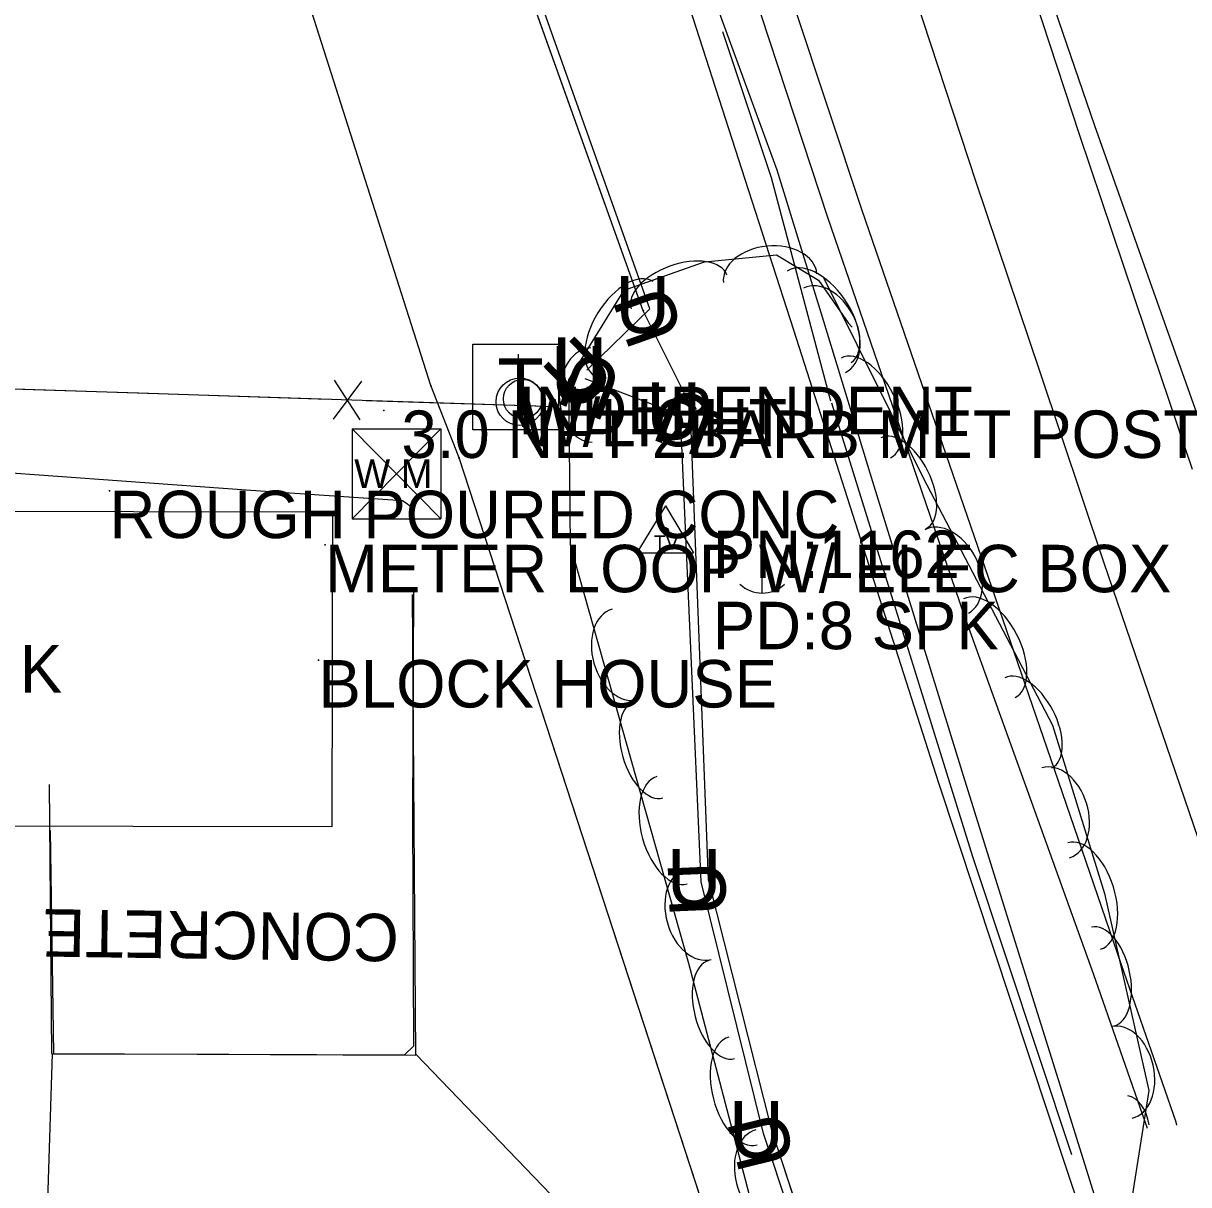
# Model space of a CAD drawing. Extents: x 954793 to 988390, y 1867850 to 1924428.
# Drawn here: x 960865.1 to 960987.9, y 1907972.7 to 1908095 of the extents above; entities that cross this region are included whole.
import ezdxf

# ---------------------------------------------------------------- set-up
doc = ezdxf.new("R2010")
doc.units = 0
for name, color, linetype in [('Default', 7, 'Continuous'), ('S_BUILDING', 7, 'Continuous'), ('S_BUILDING_ANNOT', 7, 'Continuous'), ('S_DITCHLINE', 7, 'Continuous'), ('S_DRIVEWAY', 7, 'Continuous'), ('S_DRIVEWAY_ANNOT', 7, 'Continuous'), ('S_EDGE_CONCRETE', 7, 'Continuous'), ('S_EDGE_PAVEMENT', 7, 'Continuous'), ('S_FENCE', 7, 'Continuous'), ('S_FIBER_OPTIC_CABLE', 7, 'Continuous'), ('S_MISC_STRUCTURES_ANNOT', 7, 'Continuous'), ('S_MSC_PT_SYM', 7, 'Continuous'), ('S_PAVEMENT_CROWN', 7, 'Continuous'), ('S_SECONDARY_CTL', 7, 'Continuous'), ('S_SECONDARY_CTL_ANNOT', 7, 'Continuous'), ('S_SHOULDER', 7, 'Continuous'), ('S_STREAM', 7, 'Continuous'), ('S_SURVEY_TEXT_ANNOT', 7, 'Continuous'), ('S_TELEPHONE_UTILITIES', 7, 'Continuous'), ('S_TELEPHONE_UTILITIES_ANNOT', 7, 'Continuous'), ('S_TREE', 7, 'Continuous'), ('S_UNDERGROUND_CABLE', 7, 'Continuous'), ('S_UTILITY_POLE', 7, 'Continuous'), ('S_UTILITY_POLE_ANNOT', 7, 'Continuous'), ('S_UTL_PT_SYM', 7, 'Continuous'), ('S_WATER_UTILITIES', 7, 'Continuous')]:
    doc.layers.add(name, color=color, linetype=linetype)

msp = doc.modelspace()

# ---------------------------------------------------------------- linework, layer by layer
at = {"layer": 'S_BUILDING'}
msp.add_lwpolyline([(960897.61, 1908010.37), (960834.65, 1908010.49), (960834.72, 1908043.66), (960897.68, 1908043.54)], close=True, dxfattribs=at)
at = {"layer": 'S_DITCHLINE'}
for points in [[(960986, 1907945.88), (960980.54, 1907963.35), (960975.09, 1907980.81), (960969.63, 1907998.28), (960964.17, 1908015.74), (960959.26, 1908031.69), (960954.35, 1908047.64), (960949.44, 1908063.59), (960944.53, 1908079.54), (960936.41, 1908101.72), (960928.3, 1908123.89), (960923.31, 1908137.81), (960918.33, 1908151.73)], [(960984.61, 1907945.45), (960978.85, 1907962.83), (960973.1, 1907980.22), (960967.34, 1907997.6), (960961.58, 1908014.98), (960956.48, 1908030.88), (960951.38, 1908046.78), (960946.28, 1908062.68), (960941.18, 1908078.58), (960933.98, 1908100.93), (960926.77, 1908123.29), (960921.77, 1908137.31), (960916.77, 1908151.33)]]:
    msp.add_lwpolyline(points, dxfattribs=at)
at = {"layer": 'S_DRIVEWAY'}
for points in [[(960867.83, 1908014.82), (960868.08, 1907986.48), (960906.48, 1907986.31), (960906.11, 1908034.85)], [(960868.16, 1907986.44), (960867.02, 1907951.11), (960902.33, 1907942.86), (960948.57, 1907928.41), (960971.21, 1907923.92), (960980.01, 1907923.8), (961002.4, 1907924.38)], [(960982.53, 1907942.88), (960959.13, 1907944.48), (960944.71, 1907946.67), (960906.46, 1907986.41)]]:
    msp.add_lwpolyline(points, dxfattribs=at)
at = {"layer": 'S_EDGE_CONCRETE'}
for points in [[(960906.28, 1908042.27), (960906.29, 1908043.88), (960905.07, 1908044.72), (960889.08, 1908045.81), (960875.5, 1908046.78), (960861.91, 1908047.76)], [(960867.94, 1908010), (960868.3, 1907986.46), (960886.78, 1907986.41), (960905.27, 1907986.36), (960906.27, 1907987.31), (960906.15, 1908011.48), (960906.22, 1908027.68), (960906.25, 1908035.08)]]:
    msp.add_lwpolyline(points, dxfattribs=at)
at = {"layer": 'S_EDGE_PAVEMENT'}
for points in [[(960986.66, 1907978.95), (960986.56, 1907979.25), (960980.82, 1907995.83), (960974.18, 1908015.17), (960967.54, 1908034.51), (960960.52, 1908054.9), (960953.51, 1908075.3), (960946.38, 1908096.75), (960939.25, 1908118.2), (960933.58, 1908135.78), (960927.91, 1908153.35), (960920.41, 1908176.76), (960913.96, 1908196.88)], [(960988.31, 1908048), (960983.36, 1908062.66), (960976.4, 1908083.29), (960969.35, 1908104.71), (960962.29, 1908126.13), (960956.19, 1908144.98), (960950.73, 1908161.82)]]:
    msp.add_lwpolyline(points, dxfattribs=at)
at = {"layer": 'S_FENCE'}
for p, q in [((960900.75, 1908057.32), (960897.75, 1908053.32)), ((960900.62, 1908053.23), (960897.89, 1908057.42))]:
    msp.add_line(p, q, dxfattribs=at)
for points in [[(960921.24, 1908054.6), (960757.64, 1908059.94)], [(960877.26, 1908056.04), (960857.27, 1908056.69)], [(960897.25, 1908055.39), (960877.26, 1908056.04)], [(960921.24, 1908054.6), (960901.25, 1908055.26)]]:
    msp.add_lwpolyline(points, dxfattribs=at)
at = {"layer": 'S_FIBER_OPTIC_CABLE'}
for p, q in [((960930.43, 1908064.73), (960909.05, 1908124.58)), ((960935.36, 1908054.81), (960930.43, 1908064.73)), ((960937.29, 1908004.83), (960935.36, 1908054.81)), ((960943.98, 1907978.41), (960937.29, 1908004.83)), ((960969.61, 1907900.06), (960943.98, 1907978.41))]:
    msp.add_line(p, q, dxfattribs=at)
msp.add_lwpolyline([(961081.83, 1907606.88), (961053.28, 1907681.02), (961044.49, 1907703.08), (961020.93, 1907758.22), (961005.92, 1907782.73), (960987.1, 1907843.87), (960969.61, 1907900.06), (960943.98, 1907978.41), (960937.29, 1908004.83), (960935.36, 1908054.81), (960930.43, 1908064.73), (960909.05, 1908124.58), (960891.98, 1908180.4), (960869.82, 1908251.7), (960854.87, 1908288.42), (960823.74, 1908306.68), (960802.22, 1908384.11)], dxfattribs=at)
msp.add_lwpolyline([(961081.83, 1907606.88), (961053.28, 1907681.02), (961044.49, 1907703.08), (961020.93, 1907758.22), (961005.92, 1907782.73), (960987.1, 1907843.87), (960969.61, 1907900.06), (960943.98, 1907978.41), (960937.29, 1908004.83), (960935.36, 1908054.81), (960930.43, 1908064.73), (960909.05, 1908124.58), (960891.98, 1908180.4), (960869.82, 1908251.7), (960854.87, 1908288.42), (960823.74, 1908306.68), (960802.22, 1908384.11)], dxfattribs=at)
at = {"layer": 'S_MSC_PT_SYM'}
for points in [[(960903.1, 1908054.23), (960903.1, 1908054.28), (960903.1, 1908054.23), (960903.05, 1908054.23), (960903.1, 1908054.23), (960903.1, 1908054.18), (960903.1, 1908054.23), (960903.15, 1908054.23)], [(960903.1, 1908054.23), (960903.1, 1908054.28), (960903.1, 1908054.23), (960903.05, 1908054.23), (960903.1, 1908054.23), (960903.1, 1908054.18), (960903.1, 1908054.23), (960903.15, 1908054.23)], [(960874.2, 1908045.78), (960874.2, 1908045.83), (960874.2, 1908045.78), (960874.15, 1908045.78), (960874.2, 1908045.78), (960874.2, 1908045.73), (960874.2, 1908045.78), (960874.25, 1908045.78)], [(960874.2, 1908045.78), (960874.2, 1908045.83), (960874.2, 1908045.78), (960874.15, 1908045.78), (960874.2, 1908045.78), (960874.2, 1908045.73), (960874.2, 1908045.78), (960874.25, 1908045.78)], [(960896.91, 1908040.08), (960896.91, 1908040.13), (960896.91, 1908040.08), (960896.86, 1908040.08), (960896.91, 1908040.08), (960896.91, 1908040.03), (960896.91, 1908040.08), (960896.96, 1908040.08)], [(960896.91, 1908040.08), (960896.91, 1908040.13), (960896.91, 1908040.08), (960896.86, 1908040.08), (960896.91, 1908040.08), (960896.91, 1908040.03), (960896.91, 1908040.08), (960896.96, 1908040.08)], [(960896.22, 1908027.94), (960896.22, 1908027.99), (960896.22, 1908027.94), (960896.17, 1908027.94), (960896.22, 1908027.94), (960896.22, 1908027.89), (960896.22, 1908027.94), (960896.27, 1908027.94)], [(960896.22, 1908027.94), (960896.22, 1908027.99), (960896.22, 1908027.94), (960896.17, 1908027.94), (960896.22, 1908027.94), (960896.22, 1908027.89), (960896.22, 1908027.94), (960896.27, 1908027.94)]]:
    msp.add_lwpolyline(points, close=True, dxfattribs=at)
for points in [[(960903.1, 1908054.23), (960903.1, 1908054.28), (960903.1, 1908054.23), (960903.05, 1908054.23), (960903.1, 1908054.23), (960903.1, 1908054.18), (960903.1, 1908054.23), (960903.15, 1908054.23)], [(960874.2, 1908045.78), (960874.2, 1908045.83), (960874.2, 1908045.78), (960874.15, 1908045.78), (960874.2, 1908045.78), (960874.2, 1908045.73), (960874.2, 1908045.78), (960874.25, 1908045.78)], [(960896.91, 1908040.08), (960896.91, 1908040.13), (960896.91, 1908040.08), (960896.86, 1908040.08), (960896.91, 1908040.08), (960896.91, 1908040.03), (960896.91, 1908040.08), (960896.96, 1908040.08)], [(960896.22, 1908027.94), (960896.22, 1908027.99), (960896.22, 1908027.94), (960896.17, 1908027.94), (960896.22, 1908027.94), (960896.22, 1908027.89), (960896.22, 1908027.94), (960896.27, 1908027.94)]]:
    msp.add_lwpolyline(points, dxfattribs=at)
at = {"layer": 'S_PAVEMENT_CROWN'}
msp.add_lwpolyline([(961110.09, 1907660.76), (961102.93, 1907681.67), (961095.04, 1907704.26), (961087.14, 1907726.85), (961080.28, 1907746.59), (961073.41, 1907766.32), (961066.26, 1907787.67), (961059.1, 1907809.02), (961052.49, 1907827.52), (961045.88, 1907846.02), (961038.87, 1907866.42), (961031.86, 1907886.81), (961025.07, 1907906.18), (961018.28, 1907925.55), (961011, 1907946.17), (961003.73, 1907966.78), (960997.97, 1907983.11), (960992.22, 1907999.43), (960985.59, 1908018.85), (960978.97, 1908038.26), (960972.25, 1908058.26), (960965.52, 1908078.27), (960958.29, 1908100.22)], dxfattribs=at)
at = {"layer": 'S_SECONDARY_CTL'}
for p, q in [((960932.77, 1908044.19), (960929.76, 1908039.24)), ((960932.77, 1908044.19), (960935.72, 1908039.24)), ((960929.76, 1908039.24), (960935.72, 1908039.24))]:
    msp.add_line(p, q, dxfattribs=at)
for radius in [0.311, 0.183, 0.103]:
    msp.add_circle((960932.77, 1908041.58), radius, dxfattribs=at)
at = {"layer": 'S_SHOULDER'}
for points in [[(960983.57, 1907978.58), (960977.87, 1907994.88), (960971.06, 1908013.8), (960964.24, 1908032.71), (960957.06, 1908053.64), (960949.88, 1908074.57), (960942.9, 1908095.81), (960935.92, 1908117.05), (960930.01, 1908134.42), (960924.09, 1908151.8), (960922.74, 1908153.17), (960919.33, 1908154.46), (960913.37, 1908175.02), (960914.24, 1908176.79), (960915.47, 1908178.2), (960910.95, 1908193.34)], [(960990.81, 1908048.13), (960985.38, 1908063.42), (960978, 1908084.23), (960970.85, 1908105.16)]]:
    msp.add_lwpolyline(points, dxfattribs=at)
at = {"layer": 'S_STREAM'}
for points in [[(960950.18, 1908055.23), (960943.94, 1908078.74), (960938.81, 1908094.11)], [(960950.28, 1908055.04), (960965.11, 1908007.24), (960975.54, 1907975.85)]]:
    msp.add_lwpolyline(points, dxfattribs=at)
at = {"layer": 'S_TELEPHONE_UTILITIES'}
msp.add_lwpolyline([(960912.49, 1908052.21), (960912.49, 1908061.21), (960921.49, 1908061.21), (960921.49, 1908052.21)], close=True, dxfattribs=at)
at = {"layer": 'S_TREE'}
msp.add_lwpolyline([(960949.46, 1908068.18), (960959.91, 1908047.15), (960973.53, 1908021.07), (960979.02, 1908003.33), (960983.71, 1907982.61), (960981, 1907965.45), (960975.79, 1907950.94), (960964.41, 1907946.17), (960951.08, 1907952.39), (960942.35, 1907968.76), (960935.24, 1907995.96), (960928.21, 1908020.79), (960922.77, 1908040.03), (960922.58, 1908057.45), (960928.42, 1908066.91), (960936.87, 1908069.9), (960944.48, 1908070.63), (960948.88, 1908067.95), (960952.03, 1908063.45), (960952.44, 1908063.02)], dxfattribs=at)
for centre, major_axis, ratio, start_param in [((960943.8, 1908068.17), (-4.93, -0.47), 0.685311, 3.141593), ((960934.21, 1908066.71), (-5.04, -1.78), 0.540699, 3.141593), ((960948.98, 1908064.11), (-3.37, 4.81), 0.55008, 3.141593), ((960928.4, 1908062.84), (-3.08, -4.99), 0.55008, 3.141593), ((960949.53, 1908062.68), (-2.2, 4.44), 0.685311, 3.141593), ((960924.98, 1908055.86), (0.06, -4.96), 0.685311, 3.141593), ((960953.88, 1908054.5), (-2.61, 5.26), 0.55008, 3.141593), ((960957.83, 1908046.56), (-2.38, 4.79), 0.540699, 3.141593), ((960962.38, 1908037.27), (-2.3, 4.39), 0.685311, 3.141593), ((960966.9, 1908029.18), (-2.72, 5.2), 0.55008, 3.141593), ((960928.5, 1908028.53), (1.35, -4.77), 0.685311, 3.141593), ((960971.01, 1908021.32), (-2.48, 4.74), 0.540699, 3.141593), ((960931.05, 1908018.55), (1.46, -5.14), 0.540699, 3.141593), ((960973.89, 1908011.85), (-1.46, 4.73), 0.685311, 3.141593), ((960933.47, 1908010.01), (1.6, -5.65), 0.55008, 3.141593), ((960976.88, 1908003.08), (-1.73, 5.61), 0.55008, 3.141593), ((960936.24, 1908001.18), (1.35, -4.77), 0.685311, 3.141593), ((960978.82, 1907994.6), (-1.18, 5.21), 0.540699, 3.141593), ((960938.7, 1907991.12), (1.35, -5.17), 0.540699, 3.141593), ((960980.84, 1907984.5), (-1.09, 4.83), 0.685311, 3.141593), ((960940.94, 1907982.54), (1.48, -5.68), 0.55008, 3.141593), ((960980.56, 1907976.24), (0.92, 5.8), 0.55008, 5.285738), ((960943.54, 1907973.65), (1.25, -4.79), 0.685311, 3.141593)]:
    msp.add_ellipse(centre, major_axis=major_axis, ratio=ratio, start_param=start_param, end_param=6.283185, dxfattribs=at)
at = {"layer": 'S_UNDERGROUND_CABLE'}
for p, q in [((960931.11, 1908064.94), (960909.84, 1908124.82)), ((960924.47, 1908058.47), (960931.11, 1908064.94)), ((960934.37, 1908053.73), (960924.31, 1908057.57)), ((960936.53, 1908004.59), (960934.37, 1908053.73)), ((960943.09, 1907978.05), (960936.53, 1908004.59)), ((960968.92, 1907900.3), (960943.09, 1907978.05))]:
    msp.add_line(p, q, dxfattribs=at)
for points in [[(960924.47, 1908058.47), (960931.11, 1908064.94), (960909.84, 1908124.82), (960893, 1908180.71), (960870.95, 1908252.27), (960855.38, 1908288.78), (960824.66, 1908307.36), (960801.48, 1908384.93), (960790.3, 1908429.37), (960771.93, 1908510.1), (960754.11, 1908582.75), (960734.09, 1908667.42), (960716.61, 1908744.97), (960698.42, 1908828.21), (960681.52, 1908913.94), (960663.18, 1908993.44), (960645.91, 1909068.19), (960624.8, 1909158.96), (960612.33, 1909198.29), (960609.74, 1909220.21), (960585.48, 1909279.43), (960521.44, 1909367.02), (960488.5, 1909420.49)], [(960924.47, 1908058.47), (960931.11, 1908064.94), (960909.84, 1908124.82), (960893, 1908180.71), (960870.95, 1908252.27), (960855.38, 1908288.78), (960824.66, 1908307.36), (960801.48, 1908384.93), (960790.3, 1908429.37), (960771.93, 1908510.1), (960754.11, 1908582.75), (960734.09, 1908667.42), (960716.61, 1908744.97), (960698.42, 1908828.21), (960681.52, 1908913.94), (960663.18, 1908993.44), (960645.91, 1909068.19), (960624.8, 1909158.96), (960612.33, 1909198.29), (960609.74, 1909220.21), (960585.48, 1909279.43), (960521.44, 1909367.02), (960488.5, 1909420.49)], [(961181.51, 1907354.7), (961173.01, 1907355), (961158.08, 1907379.54), (961147.55, 1907415.92), (961126.36, 1907478.44), (961111.22, 1907516), (961093.61, 1907558.15), (961081.07, 1907607.42), (961052.47, 1907680.91), (961043.74, 1907702.61), (961020.3, 1907758.1), (961005.2, 1907782.31), (960986.34, 1907843.29), (960968.92, 1907900.3), (960943.09, 1907978.05), (960936.53, 1908004.59), (960934.37, 1908053.73), (960924.31, 1908057.57)], [(961181.51, 1907354.7), (961173.01, 1907355), (961158.08, 1907379.54), (961147.55, 1907415.92), (961126.36, 1907478.44), (961111.22, 1907516), (961093.61, 1907558.15), (961081.07, 1907607.42), (961052.47, 1907680.91), (961043.74, 1907702.61), (961020.3, 1907758.1), (961005.2, 1907782.31), (960986.34, 1907843.29), (960968.92, 1907900.3), (960943.09, 1907978.05), (960936.53, 1908004.59), (960934.37, 1908053.73), (960924.31, 1908057.57)]]:
    msp.add_lwpolyline(points, dxfattribs=at)
at = {"layer": 'S_UTILITY_POLE'}
for p, q in [((960917.28, 1908057.67), (960917.28, 1908060.15)), ((960917.74, 1908052.52), (960917.74, 1908058.31)), ((960942.91, 1908039.72), (960942.91, 1908034.99))]:
    msp.add_line(p, q, dxfattribs=at)
for centre, radius in [((960917.43, 1908055.15), 2.5), ((960917.74, 1908055.45), 2.05)]:
    msp.add_circle(centre, radius, dxfattribs=at)
msp.add_arc((960942.97, 1908038.41), 3.41, 226.3972, 313.6028, dxfattribs=at)
at = {"layer": 'S_UTL_PT_SYM'}
for points in [[(960930.43, 1908064.73), (960930.38, 1908064.71), (960930.43, 1908064.73), (960930.45, 1908064.68), (960930.43, 1908064.73), (960930.48, 1908064.75), (960930.43, 1908064.73), (960930.41, 1908064.78)], [(960930.43, 1908064.73), (960930.38, 1908064.71), (960930.43, 1908064.73), (960930.45, 1908064.68), (960930.43, 1908064.73), (960930.48, 1908064.75), (960930.43, 1908064.73), (960930.41, 1908064.78)], [(960908.05, 1908056.86), (960908.01, 1908056.85), (960908.05, 1908056.86), (960908.07, 1908056.82), (960908.05, 1908056.86), (960908.1, 1908056.88), (960908.05, 1908056.86), (960908.04, 1908056.91)], [(960908.05, 1908056.86), (960908.01, 1908056.85), (960908.05, 1908056.86), (960908.07, 1908056.82), (960908.05, 1908056.86), (960908.1, 1908056.88), (960908.05, 1908056.86), (960908.04, 1908056.91)], [(960935.36, 1908054.81), (960935.31, 1908054.79), (960935.36, 1908054.81), (960935.38, 1908054.76), (960935.36, 1908054.81), (960935.4, 1908054.83), (960935.36, 1908054.81), (960935.33, 1908054.85)], [(960935.36, 1908054.81), (960935.31, 1908054.79), (960935.36, 1908054.81), (960935.38, 1908054.76), (960935.36, 1908054.81), (960935.4, 1908054.83), (960935.36, 1908054.81), (960935.33, 1908054.85)], [(960911.02, 1908049.23), (960910.98, 1908049.21), (960911.02, 1908049.23), (960911.04, 1908049.18), (960911.02, 1908049.23), (960911.07, 1908049.24), (960911.02, 1908049.23), (960911.01, 1908049.27)], [(960911.02, 1908049.23), (960910.98, 1908049.21), (960911.02, 1908049.23), (960911.04, 1908049.18), (960911.02, 1908049.23), (960911.07, 1908049.24), (960911.02, 1908049.23), (960911.01, 1908049.27)], [(960937.29, 1908004.83), (960937.24, 1908004.83), (960937.29, 1908004.83), (960937.29, 1908004.78), (960937.29, 1908004.83), (960937.34, 1908004.83), (960937.29, 1908004.83), (960937.29, 1908004.88)], [(960937.29, 1908004.83), (960937.24, 1908004.83), (960937.29, 1908004.83), (960937.29, 1908004.78), (960937.29, 1908004.83), (960937.34, 1908004.83), (960937.29, 1908004.83), (960937.29, 1908004.88)], [(960943.98, 1907978.41), (960943.93, 1907978.4), (960943.98, 1907978.41), (960943.99, 1907978.36), (960943.98, 1907978.41), (960944.03, 1907978.42), (960943.98, 1907978.41), (960943.97, 1907978.46)], [(960943.98, 1907978.41), (960943.93, 1907978.4), (960943.98, 1907978.41), (960943.99, 1907978.36), (960943.98, 1907978.41), (960944.03, 1907978.42), (960943.98, 1907978.41), (960943.97, 1907978.46)]]:
    msp.add_lwpolyline(points, close=True, dxfattribs=at)
for points in [[(960930.43, 1908064.73), (960930.43, 1908064.78), (960930.43, 1908064.73), (960930.38, 1908064.73), (960930.43, 1908064.73), (960930.43, 1908064.68), (960930.43, 1908064.73), (960930.48, 1908064.73)], [(960908.05, 1908056.86), (960908.05, 1908056.91), (960908.05, 1908056.86), (960908, 1908056.86), (960908.05, 1908056.86), (960908.05, 1908056.81), (960908.05, 1908056.86), (960908.1, 1908056.86)], [(960935.36, 1908054.81), (960935.36, 1908054.86), (960935.36, 1908054.81), (960935.31, 1908054.81), (960935.36, 1908054.81), (960935.36, 1908054.76), (960935.36, 1908054.81), (960935.41, 1908054.81)], [(960911.02, 1908049.23), (960911.02, 1908049.28), (960911.02, 1908049.23), (960910.97, 1908049.23), (960911.02, 1908049.23), (960911.02, 1908049.18), (960911.02, 1908049.23), (960911.07, 1908049.23)], [(960937.29, 1908004.83), (960937.29, 1908004.88), (960937.29, 1908004.83), (960937.24, 1908004.83), (960937.29, 1908004.83), (960937.29, 1908004.78), (960937.29, 1908004.83), (960937.34, 1908004.83)], [(960943.98, 1907978.41), (960943.98, 1907978.46), (960943.98, 1907978.41), (960943.93, 1907978.41), (960943.98, 1907978.41), (960943.98, 1907978.36), (960943.98, 1907978.41), (960944.03, 1907978.41)]]:
    msp.add_lwpolyline(points, dxfattribs=at)
at = {"layer": 'S_WATER_UTILITIES'}
for p, q in [((960908.05, 1908056.86), (960889.61, 1908114.75)), ((960911.02, 1908049.23), (960908.05, 1908056.86)), ((960899.77, 1908052.31), (960909.11, 1908052.31)), ((960899.77, 1908052.31), (960899.77, 1908042.82)), ((960899.77, 1908052.31), (960909.11, 1908042.82)), ((960909.11, 1908052.31), (960899.77, 1908042.82)), ((960909.11, 1908052.31), (960909.11, 1908042.82)), ((960937.63, 1907967.76), (960911.02, 1908049.23)), ((960899.77, 1908042.82), (960909.11, 1908042.82))]:
    msp.add_line(p, q, dxfattribs=at)
msp.add_lwpolyline([(961070.69, 1907621.77), (961035.76, 1907704.59), (961015, 1907750.07), (960988.42, 1907800.32), (960977.57, 1907846.61), (960962.68, 1907899.6), (960937.63, 1907967.76), (960911.02, 1908049.23), (960908.05, 1908056.86), (960889.61, 1908114.75), (960869.95, 1908172.56), (960844.94, 1908255.04), (960837.31, 1908300.18), (960815.42, 1908376.37)], dxfattribs=at)
msp.add_lwpolyline([(961070.69, 1907621.77), (961035.76, 1907704.59), (961015, 1907750.07), (960988.42, 1907800.32), (960977.57, 1907846.61), (960962.68, 1907899.6), (960937.63, 1907967.76), (960911.02, 1908049.23), (960908.05, 1908056.86), (960889.61, 1908114.75), (960869.95, 1908172.56), (960844.94, 1908255.04), (960837.31, 1908300.18), (960815.42, 1908376.37)], dxfattribs=at)

# ---------------------------------------------------------------- texts
at = {"layer": 'Default'}
for rotation, p in [(360, (960927.48, 1908062.4)), (109.5651, (960934.73, 1908062.38)), (44.2572, (960923.65, 1908054.12)), (360, (960920.84, 1908055.93)), (360, (960920.68, 1908055.02)), (159.1111, (960928.61, 1908058.65)), (360, (960930.74, 1908051.18)), (159.1111, (960938.67, 1908054.81)), (360, (960932.9, 1908002.05)), (92.515, (960939.23, 1908001.08)), (360, (960939.46, 1907975.5)), (103.8746, (960946.43, 1907975.13))]:
    msp.add_text('U', height=6, rotation=rotation, dxfattribs=at).set_placement(p)
at = {"layer": 'S_BUILDING_ANNOT'}
msp.add_text('K', height=5, dxfattribs=at).set_placement((960864.75, 1908024.51))
at = {"layer": 'S_DRIVEWAY_ANNOT'}
msp.add_text('CONCRETE', height=5, rotation=179.1978, dxfattribs=at).set_placement((960904.72, 1908001.18))
at = {"layer": 'S_MISC_STRUCTURES_ANNOT'}
msp.add_text('METER LOOP W/ ELEC BOX', height=5, dxfattribs=at).set_placement((960896.91, 1908035.08))
at = {"layer": 'S_SECONDARY_CTL'}
msp.add_text('TV', height=1.5, rotation=360, dxfattribs=at).set_placement((960931.57, 1908039.57))
at = {"layer": 'S_SECONDARY_CTL_ANNOT'}
for s, p in [('PN:1162', (960937.77, 1908036.58)), ('PD:8 SPK', (960937.77, 1908029.08))]:
    msp.add_text(s, height=5, dxfattribs=at).set_placement(p)
at = {"layer": 'S_SURVEY_TEXT_ANNOT'}
for s, p in [(' 3.0 NET 2BARB MET POST CN:FAIR', (960903.1, 1908049.23)), ('ROUGH POURED CONC', (960874.2, 1908040.78)), ('BLOCK HOUSE', (960896.22, 1908022.94))]:
    msp.add_text(s, height=5, dxfattribs=at).set_placement(p)
at = {"layer": 'S_TELEPHONE_UTILITIES'}
msp.add_text('T', height=6, rotation=360, dxfattribs=at).set_placement((960915.06, 1908053.71))
at = {"layer": 'S_TELEPHONE_UTILITIES_ANNOT'}
msp.add_text('INDEPENDENT', height=5, dxfattribs=at).set_placement((960917.22, 1908051.73))
at = {"layer": 'S_UTILITY_POLE_ANNOT'}
msp.add_text('W/LIGHT', height=5, dxfattribs=at).set_placement((960917.74, 1908050.45))
at = {"layer": 'S_WATER_UTILITIES'}
msp.add_text('W M', height=3, rotation=360, dxfattribs=at).set_placement((960899.98, 1908046.08))

doc.saveas('drawing.dxf')
